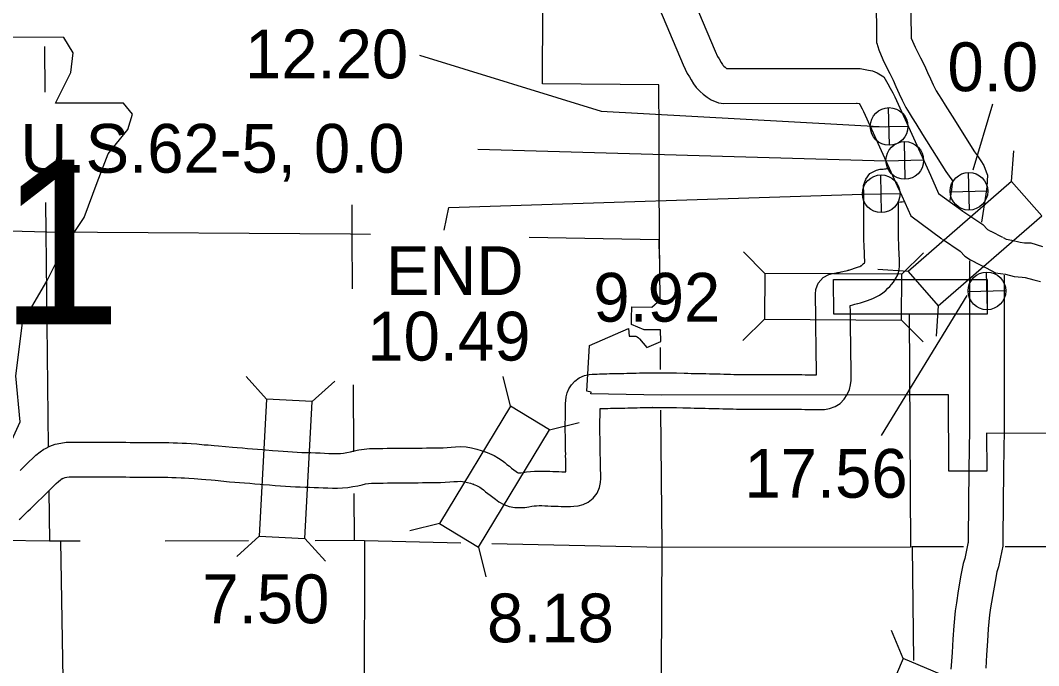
# Model space of a CAD drawing. Extents: x 77230 to 630905, y 790554 to 1662844.
# Drawn here: x 406748 to 424390, y 1582292 to 1593468 of the extents above; entities that cross this region are included whole.
import ezdxf

# ---------------------------------------------------------------- set-up
doc = ezdxf.new("R2010")
doc.units = 0
for name, color, linetype in [('Level 12', 7, 'Continuous'), ('Level 15', 7, 'Continuous'), ('Level 16', 7, 'Continuous'), ('Level 19', 7, 'Continuous'), ('Level 22', 7, 'Continuous'), ('Level 23', 7, 'Continuous'), ('Level 24', 7, 'Continuous'), ('Level 31', 7, 'Continuous'), ('Level 32', 7, 'Continuous'), ('Level 34', 7, 'Continuous')]:
    doc.layers.add(name, color=color, linetype=linetype)

msp = doc.modelspace()

# ---------------------------------------------------------------- linework, layer by layer
at = {"layer": 'Level 12'}
for points in [[(417812, 1592353), (415794, 1592372), (415804, 1595014), (415164, 1594999), (415167, 1594144), (413847, 1594161), (413846, 1594358), (412502, 1594378), (412512, 1595038), (410531, 1595084), (410502, 1597725)], [(417842, 1587906), (417840, 1588107), (417553, 1588107), (417337, 1588198), (417337, 1588308), (417341, 1588508), (417690, 1588501), (417833, 1588629), (417821, 1589660), (417817, 1590777), (417815, 1591507), (417812, 1592353)], [(420839, 1588379), (420837, 1588980), (423496, 1588980)], [(423496, 1588980), (423496, 1588380), (420839, 1588379)], [(416609, 1587839), (417283, 1588130), (417293, 1587996), (417367, 1588001), (417383, 1588001), (417409, 1587996), (417436, 1587985), (417457, 1587971), (417473, 1587954)], [(417473, 1587954), (417600, 1587804), (417842, 1587906)], [(417854, 1586977), (416634, 1587001), (416635, 1587028), (416561, 1587048), (416609, 1587839)], [(422166, 1586983), (417854, 1586977)], [(422826, 1586981), (422166, 1586983)], [(423489, 1586319), (423492, 1585658), (422832, 1585661), (422826, 1586981)], [(424806, 1586974), (424809, 1586314), (423489, 1586319)]]:
    msp.add_lwpolyline(points, dxfattribs=at)
at = {"layer": 'Level 15'}
for points in [[(417811, 1589665), (417814, 1589346)], [(417830, 1587801), (417833, 1587420)], [(417840, 1586717), (417864, 1584365), (417830, 1579015), (417810, 1573772), (417815, 1568484), (417765, 1563114), (417749, 1557907), (417758, 1552537), (417724, 1549661)], [(407787, 1584447), (407446, 1584446), (407252, 1584446), (406429, 1584458)], [(410702, 1584454), (409255, 1584450)], [(414379, 1584415), (412712, 1584452), (412534, 1584458), (411853, 1584456)], [(423089, 1584350), (422197, 1584350), (422167, 1584344), (417868, 1584337), (414916, 1584403)], [(441280, 1584345), (438140, 1584363), (438078, 1584367), (432829, 1584327), (432747, 1584323), (427509, 1584334), (427433, 1584348), (423812, 1584349)]]:
    msp.add_lwpolyline(points, dxfattribs=at)
at = {"layer": 'Level 16'}
for points in [[(407164, 1593017), (407170, 1592227)], [(407184, 1590315), (407188, 1589798), (407232, 1586079)], [(412491, 1590275), (412491, 1589753), (412499, 1588820)], [(412815, 1589757), (412469, 1589763), (407206, 1589802), (404848, 1589866)], [(417811, 1589665), (415564, 1589706)], [(422149, 1588380), (422167, 1584344)], [(412512, 1587156), (412522, 1585996)], [(407242, 1585322), (407252, 1584446)], [(412527, 1585273), (412534, 1584458)], [(407446, 1584446), (407536, 1579006), (407433, 1573713), (407417, 1568435), (407322, 1563225), (407238, 1557970), (407168, 1552768)], [(412712, 1584452), (412696, 1578980), (412675, 1573704), (412585, 1568465), (412617, 1563165), (412520, 1557929), (412474, 1552660)], [(422197, 1584350), (422221, 1582379)]]:
    msp.add_lwpolyline(points, dxfattribs=at)
at = {"layer": 'Level 19'}
for p, q in [((423922, 1590680), (423959, 1591207)), ((419645, 1589085), (419274, 1589461)), ((422021, 1589070), (422397, 1589440)), ((422131, 1589120), (421604, 1589156)), ((422651, 1588522), (422615, 1587996)), ((419640, 1588293), (419264, 1587922)), ((422016, 1588278), (422387, 1587902)), ((411011, 1586909), (410658, 1587301)), ((411802, 1586868), (412194, 1587221)), ((415237, 1586787), (415111, 1587300)), ((415915, 1586377), (416427, 1586503)), ((414007, 1584755), (413494, 1584629)), ((410888, 1584536), (410496, 1584183)), ((411679, 1584495), (412032, 1584103)), ((414684, 1584344), (414810, 1583832)), ((422040, 1582413), (421840, 1582902))]:
    msp.add_line(p, q, dxfattribs=at)
for points in [[(422651, 1588522), (424443, 1590083), (423922, 1590680), (422131, 1589120)], [(419640, 1588293), (422016, 1588278), (422021, 1589070), (419645, 1589085)], [(411011, 1586909), (410888, 1584536), (411679, 1584495), (411802, 1586868)], [(415237, 1586787), (414007, 1584755), (414684, 1584344), (415915, 1586377)], [(424230, 1581493), (422040, 1582413), (421733, 1581683), (423923, 1580763)]]:
    msp.add_lwpolyline(points, close=True, dxfattribs=at)
at = {"layer": 'Level 22'}
for p, q in [((421093, 1589141), (421083, 1589138)), ((421249, 1588562), (421260, 1588565)), ((417699, 1587363), (417701, 1587363)), ((417697, 1586763), (417696, 1586763)), ((407157, 1586039), (407185, 1586055)), ((414800, 1585996), (414809, 1585993)), ((407483, 1585535), (407454, 1585519)), ((414602, 1585430), (414594, 1585433))]:
    msp.add_line(p, q, dxfattribs=at)
for points in [[(421552, 1595226), (421581, 1593309), (421583, 1593073)], [(422152, 1595235), (422183, 1593161)], [(421584, 1593072), (421621, 1592959), (421660, 1592860), (421709, 1592752), (421809, 1592546), (421869, 1592431), (421915, 1592324), (421973, 1592196), (422026, 1592087), (422088, 1591962), (422144, 1591867), (422200, 1591781), (422261, 1591683), (422380, 1591494), (422781, 1590849), (422841, 1590770), (422887, 1590704), (422902, 1590680)], [(422183, 1593161), (422252, 1593006), (422344, 1592817), (422412, 1592688), (422463, 1592567), (422516, 1592453), (422565, 1592351), (422616, 1592247), (422655, 1592183), (422706, 1592103), (422770, 1592002), (422889, 1591811), (423276, 1591190), (423328, 1591121), (423388, 1591033), (423438, 1590954), (423482, 1590846), (423501, 1590787)], [(421083, 1589138), (421119, 1589149), (421233, 1589187), (421266, 1589198), (421291, 1589208), (421307, 1589215), (421316, 1589220), (421324, 1589225), (421333, 1589233), (421350, 1589250), (421370, 1589271), (421378, 1589280), (421378, 1589284), (421374, 1589396), (421372, 1589434), (421370, 1589475), (421369, 1589519), (421368, 1589553), (421365, 1589590), (421364, 1589637), (421363, 1589682), (421362, 1589723), (421362, 1589764), (421362, 1589806), (421362, 1589841), (421359, 1589885), (421360, 1589937), (421360, 1589972), (421359, 1590016), (421360, 1590063), (421360, 1590105), (421360, 1590146), (421359, 1590187), (421359, 1590231), (421359, 1590276), (421359, 1590319), (421359, 1590351), (421360, 1590399), (421360, 1590441), (421361, 1590470), (421354, 1590611), (421397, 1590717), (421466, 1590817), (421580, 1590874), (421645, 1590889), (421683, 1590893), (421696, 1590894), (421717, 1590898), (421742, 1590899), (421762, 1590902), (421791, 1590905), (421804, 1590906)], [(423501, 1590787), (423490, 1590585), (423476, 1590458), (423397, 1589972)], [(422895, 1590679), (422892, 1590636), (422881, 1590541), (422850, 1590346)], [(421260, 1588565), (421301, 1588578), (421424, 1588618), (421470, 1588634), (421520, 1588653), (421577, 1588678), (421635, 1588711), (421692, 1588750), (421740, 1588792), (421777, 1588828), (421809, 1588861), (421838, 1588893), (421875, 1588935), (421912, 1588991), (421949, 1589061), (421973, 1589147), (421980, 1589218), (421980, 1589275), (421977, 1589315), (421973, 1589422), (421971, 1589461), (421970, 1589498), (421969, 1589535), (421968, 1589581), (421965, 1589623), (421963, 1589656), (421963, 1589691), (421962, 1589729), (421962, 1589769), (421962, 1589808), (421961, 1589857), (421960, 1589893), (421960, 1589931), (421960, 1589980), (421959, 1590022), (421960, 1590061), (421960, 1590106), (421960, 1590150), (421959, 1590193), (421959, 1590235), (421959, 1590276), (421959, 1590315), (421959, 1590319), (421966, 1590320), (421996, 1590323), (422027, 1590326), (422064, 1590330)], [(423191, 1589306), (423191, 1586385), (423179, 1585691), (423167, 1584501), (423167, 1584423), (423164, 1584407), (423110, 1584150), (423083, 1584060), (423044, 1583856), (422997, 1583587), (422964, 1583381), (422945, 1583240), (422920, 1582982), (422904, 1582752), (422890, 1582520), (422874, 1582294), (422869, 1582230)], [(417701, 1587363), (417757, 1587363), (417812, 1587362), (417872, 1587363), (417932, 1587362), (417994, 1587362), (418047, 1587361), (418114, 1587364), (418250, 1587358), (418310, 1587356), (418372, 1587354), (418436, 1587353), (418499, 1587352), (418562, 1587350), (418625, 1587349), (418687, 1587348), (418750, 1587347), (418815, 1587346), (418875, 1587344), (418934, 1587342), (418994, 1587340), (419051, 1587338), (419109, 1587337), (419168, 1587336), (419226, 1587334), (419285, 1587333), (419343, 1587332), (419400, 1587332), (419458, 1587332), (419512, 1587332), (419558, 1587333), (419579, 1587333), (419636, 1587333), (419697, 1587334), (419759, 1587334), (419819, 1587334), (419878, 1587334), (419938, 1587334), (419997, 1587334), (420055, 1587333), (420113, 1587333), (420171, 1587333), (420229, 1587332), (420285, 1587332), (420342, 1587331), (420399, 1587331), (420453, 1587330), (420511, 1587329), (420541, 1587328), (420541, 1587343), (420541, 1587391), (420541, 1587440), (420541, 1587489), (420539, 1587541), (420538, 1587596), (420537, 1587653), (420536, 1587710), (420536, 1587769), (420535, 1587828), (420534, 1587890), (420534, 1587961), (420532, 1588012), (420532, 1588077), (420532, 1588137), (420532, 1588196), (420532, 1588256), (420531, 1588316), (420530, 1588376), (420529, 1588436), (420527, 1588493), (420526, 1588545), (420525, 1588588), (420522, 1588634), (420522, 1588679), (420522, 1588725), (420528, 1588806), (420569, 1588917), (420656, 1589015), (420752, 1589066), (420817, 1589083), (420855, 1589090), (420883, 1589095), (420907, 1589099), (420932, 1589104), (420971, 1589112), (420999, 1589117), (421023, 1589122), (421055, 1589131), (421093, 1589141)], [(423791, 1589055), (423791, 1586379), (423779, 1585683), (423767, 1584498), (423767, 1584359), (423751, 1584283), (423692, 1584003), (423667, 1583917), (423634, 1583748), (423589, 1583488), (423558, 1583294), (423541, 1583171), (423518, 1582932), (423503, 1582713), (423489, 1582481), (423473, 1582250)], [(417696, 1586763), (417752, 1586763), (417811, 1586762), (417871, 1586763), (417928, 1586762), (417987, 1586762), (418055, 1586761), (418114, 1586763), (418227, 1586758), (418294, 1586756), (418359, 1586755), (418422, 1586753), (418486, 1586752), (418551, 1586750), (418615, 1586749), (418678, 1586748), (418739, 1586747), (418797, 1586746), (418855, 1586744), (418916, 1586742), (418975, 1586740), (419036, 1586738), (419096, 1586737), (419155, 1586736), (419215, 1586735), (419275, 1586734), (419335, 1586732), (419397, 1586732), (419457, 1586732), (419519, 1586732), (419563, 1586733), (419577, 1586733), (419641, 1586733), (419701, 1586734), (419759, 1586734), (419819, 1586734), (419878, 1586734), (419937, 1586734), (419995, 1586734), (420053, 1586733), (420110, 1586733), (420167, 1586733), (420223, 1586732), (420280, 1586732), (420337, 1586731), (420390, 1586731), (420445, 1586730), (420496, 1586730), (420545, 1586727), (420607, 1586727), (420677, 1586729), (420765, 1586743), (420862, 1586778), (420951, 1586835), (421023, 1586908), (421075, 1586988), (421111, 1587072), (421132, 1587156), (421140, 1587233), (421141, 1587293), (421141, 1587342), (421141, 1587391), (421141, 1587444), (421140, 1587499), (421139, 1587553), (421138, 1587607), (421137, 1587662), (421136, 1587718), (421136, 1587776), (421135, 1587836), (421134, 1587896), (421134, 1587970), (421132, 1588022), (421132, 1588078), (421132, 1588137), (421132, 1588197), (421132, 1588260), (421131, 1588325), (421130, 1588388), (421129, 1588450), (421127, 1588508), (421127, 1588530), (421168, 1588540), (421208, 1588551), (421249, 1588562)], [(414809, 1585993), (414878, 1585966), (414956, 1585932), (415033, 1585888), (415094, 1585844), (415139, 1585809), (415179, 1585777), (415220, 1585745), (415259, 1585714), (415297, 1585685), (415335, 1585656), (415361, 1585637), (415370, 1585632), (415373, 1585631), (415378, 1585630), (415408, 1585629), (415422, 1585630), (415461, 1585636), (415518, 1585646), (415585, 1585655), (415656, 1585661), (415725, 1585663), (415792, 1585663), (415858, 1585661), (415919, 1585658), (415974, 1585655), (416026, 1585653), (416078, 1585652), (416129, 1585651), (416179, 1585650), (416200, 1585650), (416200, 1585653), (416200, 1585694), (416197, 1585736), (416197, 1585795), (416198, 1585843), (416199, 1585873), (416195, 1585916), (416196, 1585969), (416194, 1586004), (416191, 1586062), (416194, 1586107), (416192, 1586141), (416191, 1586192), (416191, 1586238), (416190, 1586287), (416189, 1586338), (416189, 1586393), (416188, 1586449), (416189, 1586506), (416190, 1586560), (416191, 1586613), (416192, 1586662), (416193, 1586708), (416193, 1586751), (416194, 1586791), (416194, 1586831), (416196, 1586882), (416204, 1586945), (416222, 1587015), (416253, 1587086), (416296, 1587154), (416354, 1587220), (416431, 1587277), (416523, 1587318), (416603, 1587334), (416657, 1587339), (416701, 1587342), (416744, 1587343), (416784, 1587345), (416825, 1587346), (416866, 1587347), (416910, 1587348), (416956, 1587349), (417005, 1587350), (417055, 1587351), (417105, 1587352), (417155, 1587353), (417206, 1587354), (417258, 1587355), (417311, 1587357), (417363, 1587358), (417417, 1587359), (417472, 1587361), (417527, 1587362), (417584, 1587363), (417642, 1587363), (417699, 1587363)], [(414594, 1585433), (414648, 1585412), (414685, 1585395), (414708, 1585382), (414734, 1585364), (414770, 1585335), (414809, 1585305), (414847, 1585275), (414889, 1585242), (414932, 1585209), (414977, 1585174), (415038, 1585130), (415122, 1585083), (415217, 1585050), (415315, 1585031), (415421, 1585029), (415486, 1585033), (415555, 1585043), (415608, 1585052), (415651, 1585058), (415692, 1585062), (415736, 1585063), (415783, 1585063), (415833, 1585062), (415887, 1585059), (415947, 1585056), (416006, 1585054), (416064, 1585052), (416119, 1585051), (416172, 1585050), (416224, 1585050), (416279, 1585050), (416338, 1585052), (416412, 1585061), (416499, 1585083), (416588, 1585125), (416673, 1585192), (416740, 1585280), (416783, 1585377), (416800, 1585464), (416804, 1585534), (416803, 1585586), (416802, 1585632), (416800, 1585670), (416800, 1585715), (416797, 1585756), (416797, 1585787), (416798, 1585830), (416799, 1585894), (416795, 1585939), (416796, 1585979), (416793, 1586033), (416792, 1586060), (416794, 1586107), (416792, 1586159), (416791, 1586200), (416791, 1586248), (416790, 1586296), (416789, 1586345), (416789, 1586396), (416789, 1586446), (416789, 1586497), (416790, 1586549), (416791, 1586600), (416792, 1586651), (416793, 1586701), (416793, 1586745), (416800, 1586745), (416840, 1586746), (416882, 1586747), (416926, 1586748), (416972, 1586749), (417018, 1586750), (417065, 1586751), (417115, 1586752), (417167, 1586753), (417220, 1586754), (417272, 1586756), (417325, 1586757), (417380, 1586758), (417433, 1586760), (417486, 1586761), (417539, 1586762), (417592, 1586763), (417644, 1586763), (417697, 1586763)], [(407185, 1586055), (407258, 1586091), (407351, 1586125), (407447, 1586148), (407540, 1586160), (407629, 1586164), (407664, 1586163), (407765, 1586163), (407834, 1586163), (407901, 1586162), (407968, 1586162), (408035, 1586161), (408101, 1586161), (408167, 1586161), (408233, 1586161), (408300, 1586161), (408360, 1586160), (408437, 1586160), (408506, 1586160), (408577, 1586160), (408649, 1586159), (408721, 1586159), (408794, 1586158), (408867, 1586158), (408939, 1586157), (409012, 1586157), (409086, 1586157), (409162, 1586157), (409239, 1586156), (409319, 1586155), (409398, 1586152), (409472, 1586149), (409553, 1586147), (409628, 1586144), (409706, 1586137), (409805, 1586131), (409934, 1586119), (410004, 1586114), (410105, 1586107), (410181, 1586100), (410425, 1586075), (410507, 1586069), (410594, 1586062), (410682, 1586055), (410770, 1586048), (410859, 1586041), (410946, 1586034), (410996, 1586031), (411118, 1586021), (411215, 1586012), (411299, 1586006), (411383, 1586000), (411464, 1585994), (411543, 1585990), (411622, 1585986), (411702, 1585983), (411782, 1585981), (411861, 1585978), (411941, 1585975), (412018, 1585971), (412093, 1585969), (412166, 1585967), (412232, 1585967), (412292, 1585969), (412349, 1585974), (412407, 1585983), (412467, 1585995), (412532, 1586010), (412610, 1586028), (412702, 1586044), (412797, 1586053), (412883, 1586054), (412958, 1586054), (413030, 1586055), (413103, 1586056), (413179, 1586056), (413255, 1586057), (413331, 1586058), (413407, 1586059), (413483, 1586059), (413558, 1586060), (413634, 1586060), (413710, 1586061), (413786, 1586062), (413863, 1586063), (413939, 1586063), (414010, 1586064), (414076, 1586067), (414141, 1586072), (414211, 1586077), (414289, 1586083), (414376, 1586086), (414470, 1586080), (414565, 1586066), (414654, 1586044), (414732, 1586020), (414800, 1585996)], [(406745, 1585673), (406796, 1585724), (406848, 1585775), (406902, 1585828), (406958, 1585881), (407017, 1585936), (407089, 1585995), (407157, 1586039)], [(406730, 1584821), (406754, 1584845), (406810, 1584900), (406836, 1584925), (406878, 1584967), (406923, 1585010), (406968, 1585054), (407015, 1585099), (407064, 1585146), (407115, 1585195), (407166, 1585246), (407218, 1585297), (407269, 1585347), (407319, 1585397), (407369, 1585444), (407411, 1585483), (407442, 1585509), (407483, 1585535)], [(407454, 1585519), (407496, 1585539), (407524, 1585550), (407554, 1585557), (407591, 1585561), (407633, 1585563), (407657, 1585563), (407764, 1585563), (407829, 1585563), (407898, 1585562), (407965, 1585562), (408031, 1585561), (408098, 1585561), (408165, 1585561), (408232, 1585561), (408299, 1585561), (408358, 1585560), (408435, 1585560), (408505, 1585560), (408575, 1585560), (408646, 1585559), (408717, 1585559), (408789, 1585558), (408862, 1585558), (408936, 1585557), (409011, 1585557), (409085, 1585557), (409159, 1585557), (409233, 1585556), (409304, 1585555), (409375, 1585553), (409450, 1585549), (409532, 1585547), (409592, 1585545), (409664, 1585539), (409758, 1585533), (409885, 1585521), (409962, 1585516), (410055, 1585509), (410123, 1585502), (410373, 1585478), (410461, 1585471), (410547, 1585464), (410633, 1585457), (410722, 1585450), (410811, 1585443), (410903, 1585436), (410952, 1585432), (411066, 1585423), (411165, 1585414), (411254, 1585407), (411340, 1585401), (411427, 1585395), (411514, 1585390), (411598, 1585387), (411681, 1585384), (411760, 1585381), (411839, 1585378), (411916, 1585375), (411995, 1585372), (412075, 1585369), (412157, 1585367), (412243, 1585367), (412332, 1585370), (412422, 1585379), (412509, 1585392), (412593, 1585408), (412669, 1585426), (412730, 1585440), (412780, 1585449), (412829, 1585453), (412887, 1585454), (412959, 1585454), (413035, 1585455), (413111, 1585456), (413186, 1585456), (413261, 1585457), (413336, 1585458), (413411, 1585459), (413487, 1585459), (413564, 1585460), (413640, 1585460), (413716, 1585461), (413793, 1585462), (413869, 1585463), (413945, 1585463), (414026, 1585464), (414109, 1585468), (414188, 1585473), (414258, 1585479), (414319, 1585484), (414368, 1585485), (414409, 1585483), (414448, 1585477), (414492, 1585466), (414544, 1585450), (414602, 1585430)]]:
    msp.add_lwpolyline(points, dxfattribs=at)
at = {"layer": 'Level 23'}
for points in [[(417775, 1595327), (418784, 1592936), (418826, 1592843), (418853, 1592803), (418888, 1592739), (418911, 1592702), (418916, 1592695), (418937, 1592674), (418957, 1592656), (418983, 1592636), (418991, 1592632), (421296, 1592635), (421357, 1592622), (421411, 1592614), (421442, 1592606), (421514, 1592596), (421592, 1592561), (421706, 1592491), (421777, 1592372), (421818, 1592297), (421863, 1592215), (421896, 1592146), (422516, 1590790)], [(417222, 1595093), (418234, 1592696), (418300, 1592549), (418341, 1592489), (418370, 1592437), (418411, 1592369), (418458, 1592304), (418525, 1592237), (418577, 1592191), (418646, 1592139), (418719, 1592094), (418841, 1592038), (418935, 1592031), (421234, 1592035), (421248, 1592032), (421282, 1592027), (421292, 1592009), (421330, 1591939), (421353, 1591891), (421970, 1590541)], [(422517, 1590786), (422657, 1590470), (423068, 1590169)], [(421968, 1590544), (422173, 1590080), (422714, 1589685)], [(423058, 1590176), (423422, 1589931), (423502, 1589847), (423515, 1589838), (423557, 1589817)], [(422723, 1589678), (423032, 1589470), (423112, 1589386), (423211, 1589319), (423289, 1589280)], [(423559, 1589816), (423763, 1589712)], [(423773, 1589707), (423829, 1589676), (423928, 1589664), (424071, 1589625), (424146, 1589618), (424255, 1589613), (424459, 1589553)], [(423287, 1589281), (423491, 1589177)], [(423481, 1589182), (423641, 1589093), (423813, 1589073), (423963, 1589032), (424104, 1589019), (424155, 1589017), (424307, 1588972), (424421, 1588946)]]:
    msp.add_lwpolyline(points, dxfattribs=at)
at = {"layer": 'Level 24'}
msp.add_lwpolyline([(400657, 1593175), (400999, 1590891), (400847, 1587428), (401151, 1587237), (401722, 1587237), (401722, 1586019), (406519, 1586019), (406747, 1586514), (406671, 1587313), (406785, 1588227), (407204, 1588950), (407470, 1589483), (407851, 1590054), (408079, 1590663), (408270, 1591158), (408612, 1591577), (408688, 1591843), (408536, 1592033), (407356, 1592033), (407623, 1592566), (407661, 1592909), (407503, 1593172)], close=True, dxfattribs=at)
at = {"layer": 'Level 31'}
for p, q in [((423591, 1592015), (423250, 1590871)), ((421665, 1586276), (423150, 1588704))]:
    msp.add_line(p, q, dxfattribs=at)
for points in [[(413666, 1592867), (416811, 1591896), (421733, 1591624)], [(414675, 1591235), (421745, 1591036)], [(414093, 1589836), (414170, 1590225), (421337, 1590457)]]:
    msp.add_lwpolyline(points, dxfattribs=at)
at = {"layer": 'Level 34'}
for p, q in [((421806, 1591305), (421791, 1591956)), ((421473, 1591623), (422124, 1591638)), ((422078, 1590718), (422063, 1591369)), ((421745, 1591036), (422396, 1591051)), ((421670, 1590139), (421655, 1590790)), ((423190, 1590182), (423175, 1590833)), ((421337, 1590457), (421988, 1590472)), ((422857, 1590500), (423508, 1590515)), ((423501, 1588457), (423486, 1589108)), ((423168, 1588775), (423819, 1588790))]:
    msp.add_line(p, q, dxfattribs=at)
for centre in [(421799, 1591631), (422071, 1591043), (421662, 1590465), (423183, 1590508), (423494, 1588782)]:
    msp.add_circle(centre, 326, dxfattribs=at)

# ---------------------------------------------------------------- texts
at = {"layer": 'Level 24'}
msp.add_text('221', height=2851.2, dxfattribs=at).set_placement((402145, 1588206))
at = {"layer": 'Level 31'}
for s, p in [('12.20', (410640, 1592464)), ('0.0', (422810, 1592242)), ('U.S.62-5, 0.0', (406749, 1590830)), ('END', (413081, 1588711)), ('10.49', (412759, 1587576)), ('17.56', (419293, 1585200))]:
    msp.add_text(s, height=844.8, dxfattribs=at).set_placement(p)
at = {"layer": 'Level 32'}
for s, p in [('0.0', (422810, 1592242)), ('9.92', (416675, 1588250)), ('7.50', (409903, 1583026)), ('8.18', (414832, 1582696))]:
    msp.add_text(s, height=844.8, dxfattribs=at).set_placement(p)

doc.saveas('drawing.dxf')
